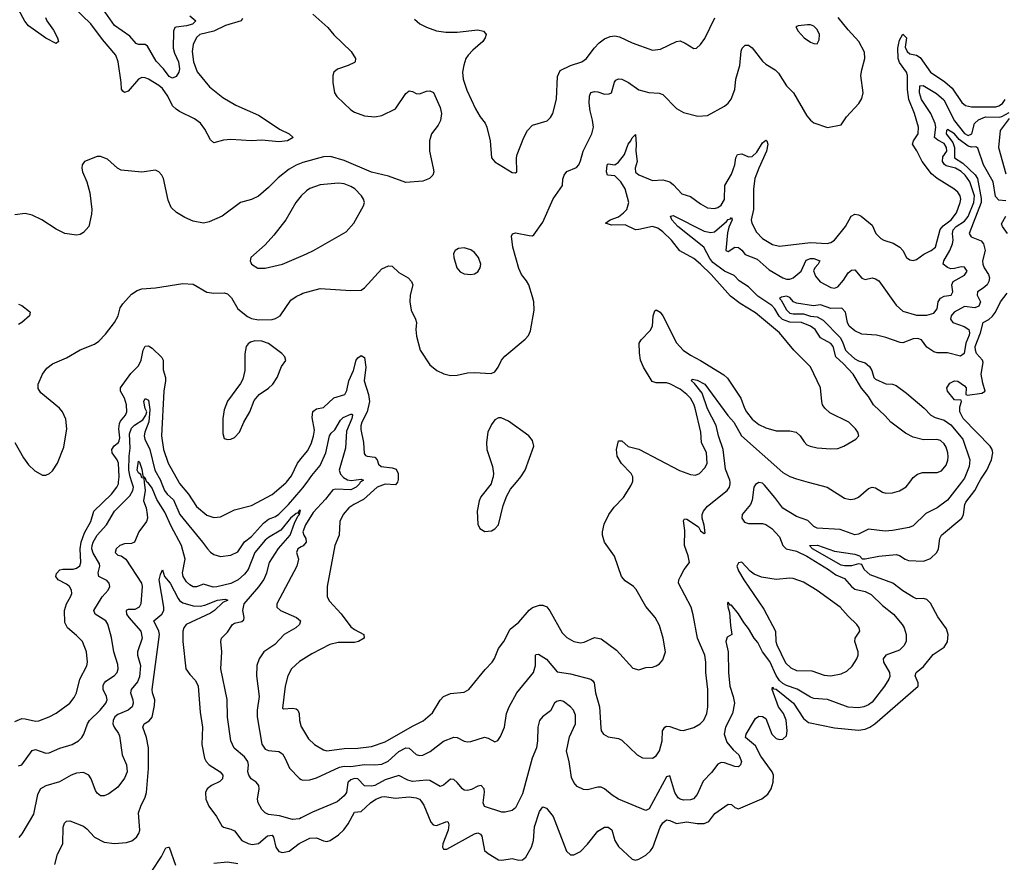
# Model space of a CAD drawing. Header units: inches. Extents: x 1173000 to 1307049, y 522583 to 678455.
# Tile 298 of 617: x 1268358 to 1274101, y 547782 to 552696. Entities that reach past the tile are written whole.
import ezdxf

# ---------------------------------------------------------------- set-up
doc = ezdxf.new("R2010")
doc.units = ezdxf.units.IN
doc.header["$MEASUREMENT"] = 0
for name, color, linetype in [('B2564', 7, 'Continuous'), ('B2565', 7, 'Continuous'), ('B2574', 7, 'Continuous'), ('B2575', 7, 'Continuous')]:
    doc.layers.add(name, color=color, linetype=linetype)

msp = doc.modelspace()

# ---------------------------------------------------------------- linework, layer by layer
at = {"layer": 'B2564', "color": 5}
for points, elevation in [([(1268330, 548603.1), (1268370, 548620.3), (1268390, 548619.6), (1268450, 548604.7), (1268470, 548606.7), (1268530, 548630.2), (1268570, 548652.3), (1268649.9, 548710.1), (1268676.4, 548743.6), (1268690, 548770.6), (1268708.4, 548850), (1268750, 548928.4), (1268753.3, 548950), (1268747.9, 549010), (1268723.5, 549070), (1268690, 549105.6), (1268636.4, 549150), (1268621.7, 549181.7), (1268619.5, 549250), (1268630.5, 549289.5), (1268654.5, 549330), (1268661, 549350), (1268659.8, 549370), (1268647.4, 549390), (1268630, 549404.1), (1268582.2, 549430), (1268568.7, 549450), (1268572.6, 549467.4), (1268592.2, 549487.8), (1268610, 549492.2), (1268670, 549492.9), (1268690, 549497.6), (1268709.4, 549510.6), (1268715, 549530), (1268709.6, 549610), (1268715.4, 549650), (1268736.6, 549703.4), (1268772.2, 549770), (1268789.3, 549830), (1268893.1, 549930), (1268923.8, 549970), (1268933.4, 549990), (1268934.7, 550000)], 780), ([(1268350, 548346), (1268370, 548350.3), (1268430, 548434.2), (1268450, 548440.2), (1268510, 548418.8), (1268530, 548421.6), (1268591.3, 548448.7), (1268663.6, 548470), (1268700.4, 548490), (1268720.9, 548510), (1268732.8, 548530), (1268753.2, 548590), (1268764.8, 548610), (1268828.1, 548670), (1268860.7, 548710), (1268867.1, 548730), (1268863.2, 548750), (1268845.5, 548790), (1268845.5, 548814.5), (1268851.6, 548830), (1268861.1, 548838.9), (1268910, 548871.6), (1268926.2, 548890), (1268932.5, 548910), (1268930, 548936), (1268906.2, 549010), (1268894.2, 549094.2), (1268871.4, 549171.4), (1268860.5, 549190), (1268797.6, 549230), (1268790.7, 549250), (1268838.7, 549330), (1268874, 549370), (1268884.5, 549390), (1268880.4, 549410), (1268865.8, 549425.8), (1268819.7, 549450), (1268814.6, 549470), (1268824.9, 549510), (1268822.3, 549522.3), (1268785.4, 549585.4), (1268779.3, 549610), (1268780.3, 549630), (1268785.8, 549650), (1268809, 549690), (1268863.4, 549750), (1268911.2, 549830), (1269000.5, 549919.5), (1269018.5, 549950), (1269020.9, 549970), (1269011.4, 550000)], 760), ([(1269083.7, 550000), (1269089.9, 549950), (1269079.4, 549890), (1269094.8, 549850), (1269102.1, 549810), (1269102.5, 549790), (1269096.8, 549770), (1269052.4, 549710), (1269027.8, 549650), (1269010, 549642.2), (1268970, 549638.7), (1268941.7, 549630), (1268919.8, 549610), (1268915.3, 549590), (1268930, 549573.5), (1268950, 549570.6), (1268976.3, 549550), (1269068.6, 549410), (1269071.5, 549390), (1269063.7, 549290), (1269055, 549270), (1269030, 549257.3), (1268990, 549256.1), (1268978.5, 549250), (1268981.7, 549230), (1268994.8, 549210), (1269063.9, 549130), (1269071.3, 549090), (1269044.1, 549010), (1269044, 548990), (1269063.2, 548930), (1269055.7, 548864.3), (1269045.5, 548834.5), (1269007.7, 548790), (1269005, 548770), (1269018.5, 548730), (1269020.2, 548710), (1269013.4, 548690), (1268991.3, 548668.7), (1268930, 548645.3), (1268912.6, 548630), (1268902.5, 548610), (1268900.8, 548590), (1268908.4, 548570), (1268934.3, 548534.3), (1268939.9, 548519.9), (1268955.6, 548410), (1268980.5, 548350), (1268985.3, 548310), (1268970, 548274), (1268930, 548220.5), (1268877.7, 548182.3), (1268850, 548170.4), (1268830, 548170.5), (1268810, 548184.9), (1268800.7, 548200.7), (1268773.8, 548270), (1268760.3, 548290), (1268730, 548306), (1268690, 548302.6), (1268657.6, 548290), (1268590, 548252.2), (1268510, 548229.1), (1268478.9, 548210), (1268462.4, 548177.6), (1268437.5, 548062.5), (1268370, 547947.7), (1268352.3, 547927.7)], 740), ([(1270000, 548041.6), (1269990, 548036.5), (1269950, 548031.2), (1269873.6, 548053.6), (1269810, 548062), (1269790.2, 548070.2), (1269770.3, 548090), (1269748.9, 548130), (1269744, 548150), (1269754.7, 548210), (1269752.8, 548230), (1269736.4, 548250), (1269708, 548270), (1269693.6, 548290), (1269689.3, 548310), (1269692.7, 548350), (1269688.4, 548370), (1269670, 548396.9), (1269608.8, 548448.8), (1269589.2, 548490), (1269570.2, 548629.8), (1269567.8, 548732.2), (1269531, 548910), (1269536.9, 549010), (1269531.8, 549070), (1269535.8, 549090), (1269570, 549124.2), (1269598.3, 549170), (1269610, 549177.7), (1269652.8, 549187.2), (1269664.4, 549195.6), (1269666.7, 549210), (1269659.3, 549250), (1269667.9, 549290), (1269751.8, 549388.2), (1269781.7, 549430), (1269799.1, 549470), (1269814, 549530), (1269866.9, 549613.1), (1269935.8, 549690), (1269960.1, 549759.9), (1269979.4, 549800.6), (1269990.1, 549810), (1269995, 549835), (1269990, 549836.9), (1269980.5, 549820.5), (1269986, 549814), (1269979.6, 549819.6), (1269970, 549817.1), (1269937.7, 549790), (1269880.6, 549719.4), (1269810, 549677.1), (1269790, 549660.4), (1269729.9, 549590), (1269689.6, 549490), (1269670, 549463.3), (1269632.1, 549430), (1269590, 549408.5), (1269508, 549388), (1269486.6, 549386.6), (1269430, 549404), (1269390, 549388), (1269370, 549389.2), (1269350, 549400.3), (1269330, 549419), (1269311.9, 549450), (1269307.3, 549470), (1269323.7, 549550), (1269302.5, 549630), (1269241.9, 549741.9), (1269204.7, 549824.7), (1269158.6, 549898.6), (1269130, 549963.5), (1269110, 549994.2), (1269099.9, 550000)], 740), ([(1269182.7, 550000), (1269203.3, 549950), (1269218.3, 549930), (1269255.7, 549895.7), (1269291.8, 549810), (1269424.8, 549650), (1269452.3, 549610), (1269470, 549590.2), (1269490, 549577.2), (1269530, 549566), (1269590, 549574.4), (1269630, 549592.8), (1269668.6, 549651.4), (1269710, 549682.1), (1269779.3, 549760.7), (1269810, 549782.7), (1269850, 549798.2), (1269870, 549812.8), (1269925.9, 549870), (1270000, 549954.7)], 760), ([(1269285.1, 550000), (1269290, 549991.3), (1269341.7, 549930), (1269390, 549856.5), (1269450, 549806), (1269490, 549793.4), (1269530, 549796.5), (1269610, 549838.5), (1269710, 549863.6), (1269830, 549928), (1269910, 549995.8), (1269913.4, 550000)], 780), ([(1270000, 549621.8), (1269980.3, 549610), (1269972.6, 549590), (1269983.5, 549550), (1269973.8, 549510), (1269858, 549290), (1269857.6, 549270), (1269879.3, 549250), (1269972, 549210), (1269995.8, 549190), (1269990.3, 549170), (1269967.8, 549150), (1269900.2, 549110), (1269846.6, 549053.4), (1269781.1, 549010), (1269755.6, 548970), (1269740.8, 548930), (1269739.7, 548870), (1269754.8, 548750), (1269742.9, 548670), (1269742.6, 548630), (1269770.9, 548470.9), (1269790, 548442.4), (1269810, 548434.2), (1269870, 548428), (1269890, 548414.3), (1269907.1, 548387.1), (1269931.3, 548331.3), (1269990, 548270.3), (1270000, 548265.5)], 760), ([(1268562.9, 547770), (1268578.2, 547830), (1268608.7, 547890), (1268611.9, 547988.1), (1268619.7, 548010), (1268630, 548022.4), (1268650, 548023.7), (1268730, 547992.6), (1268750, 547977.8), (1268794, 547930), (1268850, 547900.6), (1268910, 547892.1), (1268981.4, 547898.6), (1269011.6, 547908.4), (1269039.3, 547930), (1269052.5, 547950), (1269058, 547970), (1269051.4, 548070), (1269064.8, 548110), (1269090, 548162.4), (1269097.1, 548190), (1269109.9, 548330), (1269109.8, 548450), (1269097.1, 548510), (1269077, 548570), (1269083.5, 548590), (1269112.6, 548607.4), (1269130.7, 548629.3), (1269144, 548696), (1269145.3, 548730), (1269131.9, 548770), (1269129.9, 548790), (1269172.9, 549110), (1269169.6, 549130), (1269139.4, 549190), (1269187.5, 549230), (1269198.7, 549250), (1269198.9, 549270), (1269170.8, 549429.2), (1269178.2, 549461.8), (1269190, 549487.3), (1269203.2, 549450), (1269236.1, 549410), (1269281.7, 549321.7), (1269290, 549308.8), (1269310, 549294.8), (1269370, 549278.6), (1269410, 549276.6), (1269437.2, 549282.8), (1269511.8, 549311.8), (1269556.7, 549316.7), (1269571.3, 549311.3), (1269542.4, 549297.6), (1269493.6, 549250), (1269470, 549234.9), (1269328.3, 549170), (1269314.7, 549150), (1269309.4, 549130), (1269309.2, 549070.8), (1269327.1, 548910), (1269350, 548877), (1269383, 548843), (1269398, 548810), (1269410, 548658.8), (1269424.2, 548570), (1269419.8, 548470), (1269435.3, 548390), (1269444.8, 548370), (1269463.5, 548350), (1269526.3, 548310), (1269541.8, 548290), (1269540.7, 548270), (1269525.8, 548254.2), (1269476.5, 548230), (1269451.4, 548210), (1269441.6, 548190), (1269442.9, 548150), (1269460.2, 548110), (1269505.5, 548050), (1269536, 547996), (1269547, 547987), (1269590, 547976.3), (1269610, 547966.7), (1269654.2, 547910), (1269690, 547891.5), (1269713.8, 547886.2), (1269750, 547891.8), (1269804, 547936), (1269830, 547940.9), (1269838.4, 547930), (1269851.4, 547870), (1269870, 547845.1), (1269890, 547839.5), (1269930, 547847.8), (1269988.7, 547891.3), (1270000, 547897)], 720), ([(1270000, 548959.3), (1269990, 548953.2), (1269942.9, 548910), (1269922.7, 548870), (1269905.4, 548810), (1269890, 548682), (1269896.9, 548676.9), (1269950, 548681.7), (1269970, 548677), (1269979.3, 548670), (1269988.8, 548650), (1269989.2, 548610), (1270000, 548572.5)], 780), ([(1269127.9, 547730), (1269184.5, 547815.5), (1269210, 547867.7), (1269226, 547870), (1269230.2, 547869.8), (1269266.6, 547766.6)], 680), ([(1269490, 547776.6), (1269570, 547784.4), (1269630, 547776.2)], 680)]:
    msp.add_lwpolyline(points, dxfattribs=dict(at, elevation=elevation))
at = {"layer": 'B2565', "color": 5}
for points, elevation in [([(1269350, 552718.1), (1269385, 552690), (1269364.9, 552670), (1269330, 552659.9), (1269270, 552653.6), (1269263.6, 552650), (1269255.4, 552630), (1269252.9, 552530), (1269260.5, 552500.5), (1269284.9, 552450), (1269290.1, 552410), (1269286.1, 552390), (1269270, 552365.4), (1269250, 552355), (1269230, 552364.5), (1269196.5, 552410), (1269153.5, 552453.5), (1269102.5, 552542.5), (1269090, 552551.4), (1269050, 552551.8), (1269036.5, 552556.5), (1269000.4, 552600.4), (1268910, 552661.5), (1268830, 552779)], 760), ([(1268507.8, 552710), (1268516.5, 552690), (1268555.7, 552635.7), (1268578.8, 552590), (1268584.9, 552570), (1268570, 552557.4), (1268510, 552588.7), (1268410, 552659.9), (1268387.8, 552687.8), (1268350, 552755)], 780), ([(1269656.5, 552703.5), (1269650, 552689), (1269557.9, 552662.1), (1269490, 552629.4), (1269409.5, 552610.5), (1269388.4, 552591.6), (1269368.7, 552551.3), (1269364.6, 552510), (1269371.2, 552450), (1269392.4, 552392.4), (1269464.6, 552304.6), (1269542.1, 552242.1), (1269618.4, 552198.4), (1269750, 552140.1), (1269876.6, 552056.6), (1269930.4, 552030), (1269952.4, 552010), (1269920.4, 551990), (1269870, 551983.2), (1269770, 551994.5), (1269709.4, 551990.6), (1269590, 551997.7), (1269546.1, 551993.9), (1269490, 551977.7), (1269470, 551994.7), (1269437.7, 552057.7), (1269412.9, 552092.9), (1269378, 552118), (1269290, 552160.7), (1269270, 552174.9), (1269250, 552194), (1269222.3, 552250), (1269190, 552294.5), (1269170, 552312.2), (1269110, 552349.2), (1269090, 552357.2), (1269070, 552358.4), (1269050.3, 552350), (1268990, 552279.3), (1268970, 552271.1), (1268958.8, 552278.8), (1268951.9, 552291.9), (1268950.6, 552329.4), (1268932.2, 552450), (1268918.6, 552490), (1268840.8, 552580.8), (1268772, 552672), (1268670.4, 552770.4)], 780), ([(1270000, 551859.9), (1269970, 551848), (1269930, 551825), (1269865, 551775), (1269810, 551716.8), (1269750, 551666.2), (1269710, 551647.7), (1269645.5, 551630), (1269539.1, 551550), (1269463.2, 551516.8), (1269430, 551509.8), (1269370, 551522.2), (1269322, 551542), (1269272.4, 551572.4), (1269241.7, 551601.7), (1269223, 551643), (1269196.9, 551770), (1269187.3, 551790), (1269170, 551809.5), (1269150, 551818.4), (1269070, 551807.3), (1268950, 551819.2), (1268927.8, 551830), (1268870, 551882), (1268830, 551899.1), (1268810, 551899.1), (1268736, 551870), (1268722.8, 551850), (1268720.7, 551830), (1268724.9, 551810), (1268748.7, 551750), (1268766.7, 551686.7), (1268779, 551590), (1268777.1, 551562.9), (1268760.3, 551490), (1268730, 551454.7), (1268710, 551443.1), (1268690, 551440.4), (1268621.2, 551450), (1268570, 551474.3), (1268487, 551530), (1268430, 551556.4), (1268390, 551566), (1268330, 551558.9)], 820), ([(1270000, 551669.7), (1269969, 551630), (1269910.2, 551529.8), (1269839.9, 551440.1), (1269790, 551383.7), (1269706.8, 551310), (1269702.8, 551290), (1269710.8, 551270), (1269747.8, 551247.8), (1269790, 551247.9), (1269890, 551270.3), (1270000, 551317.4)], 840), ([(1268330, 550230.7), (1268380.7, 550140.7), (1268410, 550100.5), (1268445.1, 550065.1), (1268490, 550039.3), (1268510, 550040.4), (1268532.3, 550050), (1268550, 550065.5), (1268577.4, 550110), (1268615.8, 550204.2), (1268633.3, 550310), (1268626, 550366), (1268606.6, 550410), (1268589.6, 550430), (1268480.8, 550520.8), (1268464.7, 550544.7), (1268464.7, 550570), (1268491.3, 550630), (1268516.3, 550663.7), (1268549.5, 550690), (1268630, 550723.8), (1268710, 550770.2), (1268795, 550805), (1268818.8, 550821.2), (1268858.5, 550861.5), (1268909.9, 550930), (1268931.2, 550970), (1268944.2, 551015.8), (1268960.2, 551039.8), (1269010, 551095.2), (1269042.9, 551117.1), (1269070, 551126.8), (1269150, 551133.4), (1269310, 551157.8), (1269370, 551154.7), (1269450, 551107.4), (1269490, 551100.8), (1269550, 551103.6), (1269570, 551097.4), (1269593.9, 551073.9), (1269630.2, 551010.2), (1269685.9, 550965.9), (1269710, 550953.1), (1269750, 550946), (1269830, 550947.6), (1269850, 550953.4), (1269877.6, 550970), (1269939.8, 551060.2), (1269970, 551081.5), (1270000, 551096.4)], 820), ([(1268350, 551036.4), (1268371, 551030), (1268415.2, 550995.2), (1268418.8, 550990), (1268414, 550970), (1268370, 550929.7), (1268350, 550919.7)], 820), ([(1268934.7, 550000), (1268938.7, 550030), (1268934.3, 550110), (1268925.5, 550130), (1268896.4, 550170), (1268895.4, 550190), (1268909.6, 550210.4), (1268934, 550230), (1268938.9, 550241.1), (1268941.5, 550258.5), (1268935.4, 550310), (1268939, 550341), (1268944.9, 550355.1), (1268974.1, 550390), (1268983.4, 550410), (1268981.1, 550450), (1268969.9, 550490), (1268946, 550530), (1268945.6, 550550), (1269006.4, 550633.6), (1269050, 550676.9), (1269066.3, 550710), (1269078.5, 550770), (1269090, 550792), (1269110, 550793.8), (1269130, 550781.3), (1269186, 550726), (1269195.3, 550710), (1269194, 550654), (1269208.1, 550610), (1269207.8, 550590), (1269198.6, 550530), (1269185, 550270), (1269195.7, 550190), (1269223.6, 550110), (1269285.1, 550000)], 780), ([(1269011.4, 550000), (1269001.9, 550030), (1268995.3, 550070), (1268995.5, 550150), (1269002.3, 550197.7), (1268998.8, 550281.2), (1269010, 550314.8), (1269027.9, 550332.1), (1269076.4, 550363.6), (1269094, 550390), (1269098.9, 550410), (1269090, 550429.3), (1269082.2, 550470), (1269090, 550487.7), (1269110, 550478), (1269116.6, 550423.4), (1269111.1, 550351.1), (1269087.5, 550290), (1269084.6, 550270), (1269088.5, 550250), (1269117.1, 550190), (1269146.9, 550070), (1269178.6, 550010), (1269182.7, 550000)], 760), ([(1269913.4, 550000), (1269943.3, 550036.7), (1269977.5, 550110), (1270000, 550137.4)], 780), ([(1269099.9, 550000), (1269090, 550023.8), (1269081.4, 550018.6), (1269083.7, 550000)], 740)]:
    msp.add_lwpolyline(points, dxfattribs=dict(at, elevation=elevation))
for points, elevation in [([(1269730, 550823), (1269703.6, 550816.4), (1269690, 550806.6), (1269679.5, 550790), (1269671.7, 550748.3), (1269670.2, 550650), (1269659.3, 550600.7), (1269646.1, 550573.9), (1269569.3, 550470.7), (1269550, 550422), (1269542.8, 550370), (1269542.4, 550282.4), (1269550, 550254.8), (1269570, 550247.2), (1269590, 550250.3), (1269610, 550259.7), (1269640.8, 550290), (1269665.1, 550350), (1269699.3, 550410), (1269725.4, 550474.6), (1269755.1, 550510), (1269810, 550546.5), (1269834.5, 550570), (1269859.3, 550610), (1269885.5, 550674.5), (1269910.9, 550709.1), (1269903.6, 550730), (1269887, 550750), (1269810, 550808), (1269770, 550821.1)], 820), ([(1269078.3, 550021.7), (1269070, 550024.2), (1269063.8, 550043.8), (1269050, 550053.1), (1269043.9, 550070), (1269050, 550121.3), (1269056.4, 550116.4), (1269070, 550075.5), (1269075.9, 550035.9), (1269083, 550030)], 740)]:
    msp.add_lwpolyline(points, close=True, dxfattribs=dict(at, elevation=elevation))
at = {"layer": 'B2574', "color": 5}
for points, elevation in [([(1270000, 547897), (1270050, 547922.7), (1270090, 547924.2), (1270130, 547907.7), (1270150, 547904.6), (1270169.4, 547910), (1270218.1, 547941.9), (1270248.8, 547971.2), (1270273.6, 548006.4), (1270310, 548075.6), (1270350, 548079.4), (1270404.7, 548130), (1270434.6, 548150), (1270470, 548164.8), (1270486.4, 548166.4), (1270550, 548155.9), (1270630, 548163.3), (1270670, 548158.5), (1270690, 548150.1), (1270699.5, 548139.5), (1270715, 548115), (1270756.2, 548016.2), (1270770, 548000.7), (1270790, 547997.1), (1270850, 548020.3), (1270856.4, 548016.4), (1270860.6, 548000.6), (1270856.6, 547970), (1270825.2, 547890), (1270824.4, 547870), (1270830, 547859.3), (1270850, 547858.3), (1271010, 547949.4), (1271030, 547954.4), (1271046.4, 547946.4), (1271054.4, 547934.4), (1271070, 547850.7), (1271090, 547832.9), (1271150, 547797.6), (1271170, 547795.4), (1271230, 547805.2), (1271270, 547794.9), (1271290, 547796.9), (1271310, 547812.9), (1271342.9, 547870), (1271354, 547910), (1271360.5, 547990), (1271390, 548079.1), (1271410, 548106.8), (1271430, 548097.3), (1271470, 548050.4), (1271547.4, 547847.4), (1271570, 547826.4), (1271590, 547825.3), (1271630, 547846.3), (1271670, 547887.8), (1271730, 547963.1), (1271770, 547986.5), (1271790, 547986.5), (1271812, 547972), (1271829.6, 547909.6), (1271850, 547874.3), (1271930, 547801.6), (1271950, 547795.8), (1271970, 547801.1), (1272010, 547824.7), (1272037.8, 547850), (1272050.4, 547869.6), (1272093.2, 547986.8), (1272110, 548012.8), (1272130, 548029.4), (1272150, 548027.1), (1272190, 548009.5), (1272250, 548018.2), (1272310, 548008.1), (1272351.1, 548008.9), (1272378.7, 548021.3), (1272412.8, 548067.2), (1272490, 548122.3), (1272510, 548119), (1272530, 548102.2), (1272550, 548095), (1272687.2, 548152.8), (1272721.1, 548178.9), (1272741.4, 548210), (1272753.5, 548250), (1272754.1, 548290), (1272746.6, 548310), (1272681.7, 548401.7), (1272650, 548461.4), (1272591.8, 548510), (1272595.9, 548530), (1272637.4, 548602.6), (1272650, 548620.4), (1272670, 548634.3), (1272690, 548633.6), (1272710, 548620.3), (1272745.2, 548530), (1272770, 548503.6), (1272790, 548498), (1272810, 548501.3), (1272830, 548519.3), (1272835.3, 548550), (1272829.2, 548610.8), (1272812.6, 548650), (1272784.2, 548690), (1272746.4, 548790), (1272750, 548803.7), (1272754.8, 548794.8), (1272770, 548792.1), (1272870.8, 548710.8), (1272930, 548621.7), (1272958.3, 548598.3), (1273110, 548565.8), (1273250, 548552.2), (1273290, 548558.9), (1273316.5, 548570), (1273345.4, 548590), (1273599.2, 548810), (1273599.2, 548830), (1273582, 548870), (1273586.9, 548890), (1273630, 548923.8), (1273685.5, 548994.5), (1273750, 549037.9), (1273770, 549068.1), (1273774, 549110), (1273763.5, 549143.5), (1273714, 549214), (1273670, 549292.8), (1273650, 549314.8), (1273630, 549320.3), (1273590, 549319.3), (1273570, 549327.9), (1273510, 549364.7), (1273450.8, 549410.8), (1273319.6, 549459.6), (1273283.8, 549490), (1273270, 549518.9), (1273250, 549522.3), (1273210, 549512), (1273170, 549510.7), (1273150, 549515.9), (1272983.2, 549610), (1272965, 549630), (1273012.2, 549632.2), (1273110, 549597.8), (1273230, 549579.9), (1273255.9, 549570), (1273272.7, 549552.7), (1273290, 549552.2), (1273370, 549567.8), (1273470, 549576.8), (1273490, 549571.7), (1273523.9, 549550), (1273543.3, 549543.3), (1273630, 549539.2), (1273670, 549553.7), (1273707.3, 549590), (1273716.9, 549610), (1273725.2, 549670), (1273734.6, 549690), (1273854.1, 549790), (1273863.9, 549810), (1273870.7, 549869.3), (1273876.8, 549883.2), (1273930.2, 549949.8), (1273955.5, 550000)], 720), ([(1270000, 548265.5), (1270010, 548260.8), (1270050, 548262.6), (1270090, 548275.2), (1270223.6, 548336.4), (1270250, 548342.6), (1270290, 548340.3), (1270370, 548353.5), (1270430, 548350.6), (1270470, 548354.6), (1270507.5, 548372.5), (1270570, 548427.7), (1270610, 548450.9), (1270630, 548447.8), (1270670.2, 548410.2), (1270690, 548404.5), (1270710, 548406.8), (1270751.6, 548428.4), (1270830, 548489.2), (1270890, 548512.8), (1270910.2, 548510.2), (1270950, 548488.8), (1270970, 548484.6), (1270990, 548486.5), (1271070, 548511.7), (1271090, 548506.7), (1271130, 548484.9), (1271147.5, 548492.5), (1271163.3, 548516.7), (1271185.1, 548570), (1271198.4, 548650), (1271213.6, 548690), (1271257.6, 548770), (1271354.6, 548890), (1271365.8, 548930), (1271367.4, 548990), (1271370, 548994.4), (1271384.4, 548995.6), (1271430, 548966.5), (1271492.6, 548892.6), (1271570, 548880.8), (1271690, 548850.2), (1271701.1, 548841.1), (1271709.1, 548829.1), (1271716.8, 548770), (1271740.9, 548690), (1271747.3, 548567.3), (1271750.3, 548550), (1271762.4, 548530), (1271790, 548513.4), (1271850, 548504.6), (1271870, 548494.9), (1271959.3, 548410), (1271990, 548392.2), (1272050, 548388.8), (1272070, 548403.1), (1272090, 548432.7), (1272104.8, 548490), (1272108.1, 548550), (1272120.5, 548570), (1272130, 548575.8), (1272150, 548574.7), (1272210, 548553.6), (1272230, 548551.6), (1272290.9, 548569.1), (1272327, 548590), (1272348.6, 548611.4), (1272365.4, 548650), (1272372.9, 548690), (1272372.7, 548790), (1272359.4, 548890), (1272360.6, 548950), (1272355.2, 548990), (1272311.1, 549090), (1272286.5, 549226.5), (1272273.8, 549270), (1272200.7, 549410), (1272202, 549430), (1272211.8, 549450), (1272234, 549490), (1272264.7, 549530), (1272257.1, 549570), (1272236.5, 549630), (1272237, 549717), (1272230, 549774), (1272235.3, 549784.7), (1272250, 549783.8), (1272318.3, 549738.3), (1272330, 549715.5), (1272350, 549700.7), (1272355.6, 549704.4), (1272350, 549748.7), (1272338.8, 549790), (1272339.3, 549810), (1272346.2, 549830), (1272370, 549858.5), (1272484.4, 549950), (1272498.7, 549970), (1272502.6, 549990), (1272501.3, 550000)], 760), ([(1270345.4, 550000), (1270342, 549998), (1270339.7, 549990), (1270320.4, 549970), (1270290, 549955), (1270201, 549959), (1270184.6, 549955.4), (1270140.7, 549899.3), (1270070, 549822.3), (1270024.2, 549750), (1270009.7, 549710), (1270014.7, 549690), (1270027, 549670), (1270029.4, 549650), (1270011.4, 549628.6), (1270000, 549621.8)], 760), ([(1270000, 549954.7), (1270010, 549966.2), (1270034, 550000)], 760), ([(1273852.1, 550000), (1273770, 549893.4), (1273710.7, 549849.3), (1273643.9, 549816.1), (1273570, 549744.4), (1273545.7, 549734.3), (1273450, 549717.5), (1273406.6, 549713.4), (1273310, 549724.5), (1273250, 549695.5), (1273230, 549692.2), (1273144.1, 549724.1), (1273010, 549731.4), (1272990, 549740.3), (1272954.9, 549774.9), (1272890, 549799), (1272810, 549846.7), (1272763.3, 549910), (1272701.7, 549981.7), (1272690, 549992.5), (1272670, 549996.9), (1272650, 549985.9), (1272639.4, 549970), (1272630, 549894.8), (1272621, 549870), (1272572.4, 549810), (1272569.8, 549789.8), (1272585.8, 549765.8), (1272610, 549758.9), (1272690, 549758.1), (1272710, 549752.1), (1272745.7, 549730), (1272790, 549680.8), (1272809.4, 549629.4), (1272828.5, 549610), (1272890, 549596.3), (1272950, 549566.8), (1273075.3, 549490), (1273118.4, 549458.4), (1273170, 549437.7), (1273209.9, 549389.9), (1273230, 549375.6), (1273290, 549362.3), (1273324.5, 549344.5), (1273390, 549279.4), (1273455.6, 549230), (1273505.7, 549170), (1273517.2, 549150), (1273528.7, 549110), (1273528.7, 549070), (1273515.6, 549044.4), (1273490, 549019.1), (1273410, 548990.2), (1273395, 548970), (1273397, 548950), (1273432.2, 548890), (1273434.3, 548865.7), (1273428.7, 548850), (1273402, 548810), (1273330, 548716.5), (1273310, 548701.3), (1273282.7, 548690), (1273250, 548683.8), (1273190, 548688.1), (1273070, 548731.2), (1272990, 548737.8), (1272970, 548745), (1272893, 548793), (1272830, 548814.1), (1272810, 548825.2), (1272790, 548843.6), (1272770, 548872.3), (1272732.9, 548952.9), (1272690, 549009), (1272663.4, 549063.4), (1272642.5, 549090), (1272610, 549145.6), (1272581, 549181), (1272550, 549231.2), (1272510, 549281.1), (1272502.3, 549282.3), (1272490, 549299.1), (1272486.5, 549293.5), (1272488, 549272), (1272498.9, 549238.9), (1272503.5, 549163.5), (1272512.8, 549110), (1272484, 549096), (1272477.4, 549070), (1272490.8, 549010), (1272492.1, 548890), (1272500.4, 548810), (1272520.3, 548750), (1272527.1, 548710), (1272516.7, 548650), (1272475.4, 548570), (1272467.8, 548530), (1272483.2, 548483.2), (1272519.3, 548439.3), (1272553.1, 548410), (1272567.8, 548370), (1272562, 548350), (1272550, 548339.3), (1272530, 548341.7), (1272470, 548363.2), (1272450, 548364), (1272430, 548354.9), (1272394.1, 548305.9), (1272345, 548255), (1272310, 548177.6), (1272288.2, 548151.8), (1272270, 548146), (1272230, 548145.4), (1272210, 548150.2), (1272199.4, 548159.4), (1272179.8, 548190), (1272150, 548286.7), (1272130, 548280.9), (1272030, 548094.9), (1272010, 548084.6), (1271850, 548151.4), (1271813.7, 548173.7), (1271770, 548210.3), (1271750, 548220.3), (1271730, 548220.3), (1271670, 548204.4), (1271646.7, 548206.7), (1271610, 548224.9), (1271590, 548247.3), (1271577.6, 548277.6), (1271563.2, 548370), (1271548.3, 548430), (1271564.9, 548515.1), (1271599.7, 548590), (1271600.3, 548639.7), (1271589.2, 548670), (1271571.4, 548690), (1271530, 548720.2), (1271510, 548725.2), (1271490, 548720.3), (1271477.4, 548710), (1271454.2, 548665.8), (1271408, 548630), (1271389.7, 548610), (1271380.3, 548570), (1271378.5, 548490), (1271372.1, 548450), (1271346.6, 548390), (1271290, 548182.4), (1271250, 548100.5), (1271230, 548084.4), (1271190, 548074), (1271170, 548075.3), (1271068.3, 548108.3), (1271062, 548130), (1271070, 548191.3), (1271066.3, 548210), (1271050, 548230.3), (1271030, 548226.7), (1270992.9, 548207.1), (1270970, 548201), (1270950, 548203.8), (1270941.5, 548210), (1270910, 548247.9), (1270890, 548264.7), (1270870, 548266.7), (1270830, 548232.6), (1270810, 548223.6), (1270750, 548259.8), (1270730, 548262), (1270650, 548254), (1270621.5, 548261.5), (1270570, 548288), (1270490, 548263.9), (1270430, 548231.3), (1270410, 548225.8), (1270370, 548228.1), (1270329.6, 548269.6), (1270310, 548271.8), (1270290, 548264), (1270273.9, 548250), (1270272.8, 548247.2), (1270264.3, 548190), (1270250, 548170.2), (1270210, 548134.4), (1270065.4, 548074.6), (1270000, 548041.6)], 740), ([(1270000, 548572.5), (1270000.7, 548570), (1270043.4, 548503.4), (1270077.6, 548470), (1270130, 548438), (1270150, 548432.9), (1270250, 548446.6), (1270330, 548448.2), (1270410, 548458.4), (1270490, 548484.8), (1270650, 548577.2), (1270712.3, 548607.7), (1270765.3, 548654.7), (1270810, 548728.8), (1270830, 548749.1), (1270870, 548766), (1270950, 548775.3), (1270978.4, 548790), (1271072.3, 548907.7), (1271114, 548950), (1271128.1, 548971.9), (1271151.1, 549030), (1271181.7, 549070), (1271218.2, 549141.8), (1271270, 549182.8), (1271330, 549252.8), (1271350, 549267.8), (1271390, 549281.7), (1271410, 549281.1), (1271432.1, 549272.1), (1271450, 549248), (1271521.3, 549121.3), (1271550, 549093.7), (1271590, 549070.3), (1271630, 549063.1), (1271650, 549067), (1271710, 549093.1), (1271750, 549086.5), (1271840, 549020), (1271934.6, 548914.6), (1271970, 548904.9), (1272010, 548918), (1272050, 548920.5), (1272070, 548927.3), (1272090, 548940.7), (1272110, 548962.8), (1272124.2, 549010), (1272111, 549090), (1272090, 549162.7), (1272064, 549210), (1272010, 549275.1), (1271953.3, 549373.3), (1271937.4, 549390), (1271890, 549423.5), (1271867.6, 549450), (1271827, 549567), (1271769.7, 549650), (1271758, 549690), (1271757.4, 549710), (1271766.3, 549753.7), (1271794.3, 549810), (1271826.1, 549853.9), (1271879.5, 549910), (1271922.7, 549977.3), (1271931.6, 550000)], 780), ([(1270561.7, 550000), (1270561.4, 549998.6), (1270550, 549983.2), (1270490, 549988.1), (1270442.7, 549970), (1270362.6, 549897.4), (1270307, 549870), (1270278.3, 549850), (1270245.3, 549810), (1270224.9, 549770), (1270221.1, 549690), (1270196, 549630), (1270151.5, 549390), (1270151.7, 549330), (1270164.5, 549304.5), (1270232.2, 549232.2), (1270290, 549155.5), (1270310, 549139.7), (1270365.5, 549110), (1270368, 549090), (1270334.4, 549070), (1270310, 549063.4), (1270215.8, 549064.2), (1270167.8, 549052.2), (1270062.3, 548997.7), (1270000, 548959.3)], 780), ([(1271110.6, 550000), (1271107.7, 549990), (1271046.9, 549913.1), (1271037.1, 549890), (1271026.4, 549830), (1271030, 549754), (1271041, 549730), (1271070.7, 549710.7), (1271110, 549716.3), (1271130, 549727.7), (1271150, 549751.3), (1271177.4, 549862.6), (1271200.1, 549919.9), (1271221, 549959), (1271255.4, 550000)], 820), ([(1272956.6, 550000), (1273067.7, 549970), (1273170, 549905.2), (1273201.5, 549898.5), (1273230, 549901.5), (1273250, 549911.8), (1273310, 549963.1), (1273330, 549970.3), (1273350, 549966), (1273390, 549940.9), (1273410, 549935.3), (1273450, 549936.5), (1273490, 549949.2), (1273528.4, 549971.6), (1273550.2, 550000)], 760)]:
    msp.add_lwpolyline(points, dxfattribs=dict(at, elevation=elevation))
at = {"layer": 'B2574', "color": 5, "elevation": 760}
msp.add_lwpolyline([(1272570, 549532.3), (1272550, 549528), (1272541, 549510), (1272550, 549482), (1272581, 549430), (1272698.8, 549258.8), (1272766, 549130), (1272769.5, 549070), (1272774.7, 549050), (1272824.9, 548944.9), (1272856.3, 548916.3), (1272890, 548900.1), (1272979.4, 548899.4), (1273050, 548874), (1273090, 548869.3), (1273150, 548880.6), (1273182.4, 548897.6), (1273213.7, 548926.3), (1273240.4, 548970), (1273248.5, 548990), (1273249.8, 549010), (1273229.8, 549070), (1273230.9, 549089.1), (1273258, 549130), (1273254, 549150), (1273241.3, 549170), (1273190, 549218), (1273144.2, 549270), (1273010, 549367.9), (1272930, 549416.4), (1272870, 549438), (1272850, 549439.8), (1272770, 549431.1), (1272685.9, 549445.9), (1272643.1, 549463.1), (1272619.7, 549479.7)], close=True, dxfattribs=at)
at = {"layer": 'B2575', "color": 5}
for points, elevation in [([(1270068.2, 552728.2), (1270156, 552650), (1270190, 552608.2), (1270290.4, 552510), (1270317.1, 552470), (1270314, 552450), (1270310, 552447.3), (1270274.8, 552430), (1270211.5, 552408.5), (1270190.3, 552389.7), (1270183.7, 552370), (1270184, 552330), (1270194.3, 552270), (1270207.8, 552247.8), (1270288.9, 552170), (1270310, 552156.1), (1270370, 552136.5), (1270430.3, 552130.3), (1270470, 552138.5), (1270550, 552177.4), (1270610, 552264.9), (1270630, 552281.3), (1270650, 552277.6), (1270670, 552265.3), (1270690, 552263.1), (1270730, 552279.6), (1270750, 552281.7), (1270772, 552272), (1270810, 552184.9), (1270818.1, 552150), (1270811.8, 552108.2), (1270798.5, 552081.5), (1270759.1, 552030), (1270749.1, 551990), (1270748.1, 551930), (1270770.4, 551829.6), (1270772.7, 551810), (1270768, 551790), (1270747.7, 551770), (1270710, 551755.1), (1270610, 551747.8), (1270510, 551783.9), (1270410, 551806.7), (1270250, 551875.1), (1270170, 551897.5), (1270130, 551896.8), (1270010, 551863.9), (1270000, 551859.9)], 820), ([(1270000, 551096.4), (1270010, 551101.3), (1270110, 551128.1), (1270290, 551116.5), (1270350, 551119.5), (1270370, 551131.8), (1270470, 551243.5), (1270510, 551260.6), (1270530, 551258.2), (1270570, 551221.2), (1270623.6, 551190), (1270643.2, 551170), (1270650.2, 551150), (1270635.2, 551090), (1270633.8, 551050), (1270642, 551002), (1270667.2, 550950), (1270672, 550930), (1270668.5, 550890), (1270672.7, 550850), (1270694, 550770), (1270750, 550684), (1270790.3, 550650.3), (1270831.9, 550631.9), (1270870, 550621.6), (1270910, 550623.8), (1270970, 550637), (1271010, 550639.5), (1271107.3, 550632.7), (1271130, 550642), (1271149.7, 550670.3), (1271168, 550710), (1271186.8, 550733.2), (1271307.1, 550832.9), (1271325.8, 550854.2), (1271337.3, 550882.7), (1271358.1, 551001.9), (1271357, 551050), (1271350, 551079.5), (1271327.1, 551150), (1271314.1, 551174.1), (1271285.1, 551210), (1271270, 551246), (1271234.3, 551370), (1271226.2, 551433.8), (1271232.7, 551447.3), (1271250, 551453), (1271330, 551437.3), (1271350, 551436), (1271357.5, 551442.5), (1271410, 551514.8), (1271470, 551650.8), (1271524, 551730), (1271526, 551766), (1271533, 551790), (1271548.9, 551811.1), (1271605.1, 551834.9), (1271619.4, 551850), (1271630, 551872.4), (1271645.4, 551930), (1271695.4, 552030), (1271705, 552070), (1271699.8, 552110), (1271684.7, 552164.7), (1271679.6, 552210), (1271680.8, 552250), (1271690, 552272), (1271710, 552277.6), (1271730, 552275.6), (1271770, 552261.8), (1271796.9, 552263.1), (1271810, 552270.4), (1271828.3, 552331.7), (1271836.1, 552343.9), (1271850, 552351.3), (1271870, 552349.3), (1271910, 552330.9), (1271970, 552287.9), (1272028.6, 552271.4), (1272088.1, 552268.1), (1272110, 552259.6), (1272190, 552177.6), (1272230, 552154.4), (1272313.3, 552133.3), (1272370, 552136.9), (1272470, 552191.8), (1272490.6, 552209.4), (1272507.4, 552232.6), (1272529.8, 552290), (1272535.4, 552350), (1272558.1, 552430), (1272566.3, 552513.7), (1272573, 552530), (1272590, 552547), (1272610, 552547), (1272630, 552532.2), (1272690, 552455), (1272710, 552437.2), (1272764.1, 552404.1), (1272783.8, 552383.8), (1272830, 552310.4), (1272871, 552269), (1272950, 552135.5), (1272970, 552110.5), (1272990, 552094.9), (1273070, 552068), (1273150, 552082.4), (1273180.5, 552130), (1273252, 552208), (1273270, 552236.3), (1273278.7, 552270), (1273265.4, 552370), (1273270, 552404.7), (1273288.5, 552470), (1273286.5, 552506.5), (1273253.3, 552570), (1273190, 552636.3), (1273131.5, 552710)], 820), ([(1270660, 552700), (1270691.8, 552671.8), (1270730, 552652.8), (1270790, 552632.2), (1270844.4, 552624.4), (1270910, 552624.4), (1271030, 552638), (1271064, 552630), (1271075.3, 552615.3), (1271078, 552610), (1271073, 552590), (1271059.3, 552570), (1271000.7, 552519.3), (1270972.9, 552490), (1270960.7, 552470), (1270948.1, 552431.9), (1270941.1, 552390), (1270944.1, 552350), (1270966.2, 552286.2), (1271017, 552177), (1271043.2, 552130), (1271072.8, 552092.8), (1271082.9, 552070), (1271102.4, 551990), (1271110.6, 551890), (1271130, 551868), (1271230, 551804.9), (1271250, 551804), (1271257.2, 551810), (1271255.6, 551890), (1271260.5, 551910), (1271298.8, 552010), (1271320.3, 552050), (1271350, 552080.3), (1271433.8, 552106.2), (1271454.3, 552125.7), (1271468.2, 552150), (1271490, 552232), (1271494.2, 552365.8), (1271510, 552399.5), (1271570, 552429.2), (1271636.9, 552450), (1271663.5, 552470), (1271709, 552531), (1271738.7, 552561.3), (1271770, 552584.6), (1271802.4, 552597.6), (1271830, 552601.7), (1271856.9, 552596.9), (1271930, 552561.3), (1272050, 552517.8), (1272096.2, 552523.8), (1272190, 552569.4), (1272210, 552572.1), (1272240, 552560), (1272290, 552528.2), (1272306, 552530), (1272330, 552550.8), (1272353.6, 552586.4), (1272412.9, 552707.1)], 840), ([(1271931.6, 550000), (1271934, 550006), (1271933.6, 550030), (1271924.5, 550050), (1271868.2, 550108.2), (1271843.9, 550150), (1271839.1, 550190), (1271850, 550241), (1271870, 550240.7), (1271907.9, 550207.9), (1271970, 550191.3), (1272207.6, 550067.6), (1272270, 550043.2), (1272299.6, 550040.4), (1272323.6, 550050), (1272355.9, 550084.1), (1272367.1, 550110), (1272363.5, 550170), (1272334.4, 550230), (1272331.9, 550290), (1272297.3, 550430), (1272290, 550454), (1272270, 550488.6), (1272250, 550510.6), (1272210, 550541), (1272150, 550572.9), (1272130, 550577.6), (1272070, 550577.6), (1272047.1, 550587.1), (1271996.2, 550670), (1271979.4, 550710), (1271972.9, 550752.9), (1271972.3, 550810), (1271983.5, 550830), (1272035.3, 550884.7), (1272049.8, 550910), (1272054, 550970), (1272062.4, 550997.6), (1272070, 551004.6), (1272094.7, 550990), (1272110, 550968.9), (1272190, 550812.4), (1272227.2, 550770), (1272270, 550740.2), (1272329, 550709), (1272464.5, 550624.5), (1272486.3, 550606.3), (1272563.6, 550490), (1272585.2, 550430), (1272597.8, 550410), (1272630, 550367.3), (1272670, 550335.6), (1272710, 550316.5), (1272770, 550298), (1272850, 550299.5), (1272886.8, 550290), (1272910, 550270.4), (1272933.6, 550233.6), (1272950, 550217.6), (1272968.3, 550208.3), (1273010, 550199.1), (1273090, 550194), (1273130, 550196), (1273166, 550210), (1273236, 550250), (1273252.3, 550270), (1273247.3, 550290), (1273233.3, 550310), (1273194.7, 550350), (1273084.5, 550404.5), (1273054.3, 550430), (1273041.7, 550450), (1273037.2, 550470), (1273028.7, 550550), (1272971.2, 550671.2), (1272874.2, 550770), (1272789.8, 550870), (1272650, 550986.8), (1272561.4, 551041.4), (1272504.6, 551084.6), (1272392.3, 551210), (1272330, 551269.8), (1272290, 551303.1), (1272207.9, 551347.9), (1272159.5, 551410), (1272110, 551459.9), (1272080.8, 551480.8), (1272050, 551491.1), (1271970, 551471.9), (1271950, 551471.6), (1271890, 551500.6), (1271810, 551497.6), (1271775.8, 551510), (1271801.6, 551530), (1271850, 551546.5), (1271880.2, 551570), (1271899.4, 551590), (1271910.8, 551630), (1271889.4, 551710), (1271864.9, 551750), (1271830, 551784.9), (1271787.6, 551790), (1271780.5, 551810), (1271785.4, 551850), (1271790, 551855.1), (1271830, 551850.1), (1271850, 551866.2), (1271885.4, 551910), (1271906.7, 551970), (1271923.4, 551990), (1271930, 552007.2), (1271950, 552026), (1271954.6, 551970), (1271951, 551930), (1271959.3, 551870), (1271948.2, 551830), (1271950, 551806.5), (1271970, 551790.9), (1272050, 551758.4), (1272110, 551761.8), (1272150, 551750.2), (1272172.4, 551732.4), (1272220.2, 551680.2), (1272270, 551665.2), (1272330, 551621.5), (1272370, 551599.6), (1272410, 551594.9), (1272430, 551600.7), (1272450, 551615.5), (1272470, 551647.9), (1272471.9, 551730), (1272510, 551795.8), (1272529.2, 551850), (1272535, 551890), (1272545.6, 551910), (1272570, 551914.7), (1272610, 551895.9), (1272630, 551899.1), (1272656.9, 551923.1), (1272690, 551978.3), (1272710, 551994.6), (1272715.5, 551990), (1272721.4, 551970), (1272714.5, 551930), (1272668.8, 551831.2), (1272646.3, 551770), (1272638.3, 551710), (1272638.5, 551590), (1272624.2, 551530), (1272629.1, 551510), (1272656.7, 551456.7), (1272690, 551419.7), (1272750, 551385.6), (1272790, 551376.2), (1272970, 551396), (1273068.4, 551391.6), (1273090, 551396.5), (1273110, 551410.3), (1273174.8, 551490), (1273207.1, 551550), (1273230, 551561.5), (1273250, 551558.3), (1273265.5, 551550), (1273330, 551498), (1273352, 551450), (1273380.3, 551420.3), (1273399.1, 551410), (1273453, 551393), (1273491.8, 551370), (1273509.4, 551349.4), (1273530, 551308.8), (1273550, 551295.8), (1273570, 551292.2), (1273590, 551297.6), (1273631.3, 551328.7), (1273674.6, 551350), (1273700.2, 551370), (1273727.7, 551472.3), (1273744.9, 551495.1), (1273790.8, 551530), (1273823.2, 551570), (1273844.8, 551630), (1273847.1, 551650), (1273843.8, 551670), (1273830, 551690.9), (1273806.6, 551710), (1273709.4, 551769.4), (1273676.7, 551796.7), (1273621.4, 551870), (1273592, 551932), (1273565.7, 551970), (1273571.1, 551990), (1273598.2, 552030), (1273601.5, 552070), (1273577.4, 552150), (1273545.1, 552230), (1273537.2, 552290), (1273536.7, 552370), (1273530.4, 552390), (1273490, 552447.1), (1273483, 552470), (1273480.6, 552530), (1273484.1, 552550), (1273490, 552576.4), (1273510, 552612), (1273531.1, 552590), (1273523.1, 552536.9), (1273533.8, 552510), (1273550, 552496.8), (1273590, 552488.9), (1273610, 552476.3), (1273671.1, 552390), (1273753.8, 552333.8), (1273796.4, 552296.4), (1273853.2, 552213.2), (1273875.8, 552195.8), (1273910, 552187.8), (1274051.4, 552188.6), (1274070, 552193.6), (1274090, 552207.8), (1274106.5, 552230)], 780), ([(1273550.2, 550000), (1273570, 550025.7), (1273594.6, 550045.4), (1273624.9, 550055.1), (1273710, 550055.8), (1273735.4, 550064.6), (1273761.8, 550098.2), (1273772.2, 550127.8), (1273773.7, 550146.3), (1273772.9, 550170), (1273762.6, 550202.6), (1273750, 550223.1), (1273730, 550242), (1273708.5, 550248.5), (1273630, 550245.4), (1273570, 550261.6), (1273524.9, 550284.9), (1273439.2, 550350), (1273406.8, 550386.8), (1273339.3, 550450), (1273310, 550498.9), (1273268.2, 550548.2), (1273219.8, 550630), (1273164.2, 550690), (1273119.5, 550730), (1273103.9, 550790), (1273090, 550808.9), (1273030, 550841.8), (1272998, 550890), (1272970.7, 550910), (1272917.7, 550930), (1272850, 550931.7), (1272808, 550948), (1272788.3, 550968.3), (1272763.7, 551010), (1272744.8, 551030), (1272663.7, 551083.7), (1272610, 551137.8), (1272554, 551174), (1272524.6, 551204.6), (1272470, 551230.2), (1272401.2, 551281.2), (1272383.4, 551303.4), (1272349.1, 551370), (1272196.8, 551490), (1272161.7, 551530), (1272155.1, 551550), (1272170, 551553.5), (1272350, 551463.9), (1272390, 551454.7), (1272410, 551459.6), (1272481.2, 551518.8), (1272490, 551532), (1272504.5, 551535.5), (1272510, 551542), (1272513.8, 551530), (1272494.5, 551485.5), (1272486.6, 551453.4), (1272476.4, 551350), (1272490, 551345), (1272530, 551369.5), (1272550, 551368.1), (1272570, 551351.9), (1272590, 551326.3), (1272658.9, 551298.9), (1272730, 551238.2), (1272810, 551190.1), (1272830, 551182.9), (1272850, 551182.4), (1272870, 551190.6), (1272916.7, 551230), (1272946.2, 551293.8), (1272970, 551303.4), (1272990, 551304.4), (1273024.5, 551290), (1273015, 551270), (1272996.4, 551250), (1272989.1, 551230.9), (1272999.7, 551199.7), (1273027.9, 551167.9), (1273090, 551135), (1273110, 551130.2), (1273130, 551138.3), (1273163, 551177), (1273190, 551220.4), (1273210, 551236.4), (1273230, 551238), (1273270, 551188), (1273290, 551180.5), (1273330, 551190.4), (1273350, 551186), (1273370, 551172.7), (1273470.9, 551030.9), (1273510, 550996.5), (1273590, 550972.8), (1273650, 550972.4), (1273690, 550984), (1273709.8, 551010), (1273714.8, 551050), (1273728.5, 551071.5), (1273750, 551083.1), (1273791.2, 551090), (1273800.3, 551110), (1273794.7, 551150), (1273804, 551170), (1273870, 551206.2), (1273885, 551230), (1273870, 551252.9), (1273850, 551255.8), (1273810, 551244.6), (1273790, 551244.1), (1273770, 551250.5), (1273743.8, 551270), (1273748.8, 551290), (1273784.2, 551350), (1273799.3, 551390), (1273803.4, 551410), (1273798.5, 551450), (1273803.9, 551470), (1273821.3, 551490), (1273870, 551520.4), (1273890, 551548.8), (1273924.1, 551630), (1273927.8, 551670), (1273900.3, 551750), (1273873.9, 551790), (1273850, 551810.9), (1273816.2, 551830), (1273763.2, 551843.2), (1273751.7, 551851.7), (1273740.2, 551870), (1273743.4, 551896.6), (1273765.4, 551930), (1273764.5, 551950), (1273750, 551973.5), (1273713.2, 551993.2), (1273693.8, 552010), (1273702.2, 552070), (1273698.3, 552090), (1273673.1, 552150), (1273618.9, 552230), (1273606.3, 552270), (1273609.3, 552310.7), (1273627.1, 552312.9), (1273705.6, 552265.6), (1273748.5, 552228.5), (1273810, 552105.8), (1273870, 552033.2), (1273890, 552021.4), (1273912.1, 552030), (1273928.2, 552090), (1273950, 552111.9), (1273991.1, 552128.9), (1274071.2, 552128.8), (1274087.5, 552132.5), (1274130, 552155.5)], 760), ([(1274130, 552119.4), (1274076.8, 552050), (1274066.9, 551950), (1274110, 551797.3)], 760), ([(1274110, 551640.5), (1274070, 551643.2), (1274050, 551665.2), (1274035.9, 551750), (1273979.1, 551850), (1273947.7, 551947.7), (1273934.7, 551954.7), (1273910, 551953.3), (1273890, 551959.6), (1273838.5, 551998.5), (1273810, 552030.4), (1273770, 552055.2), (1273764.8, 552050), (1273762.2, 552030), (1273800.3, 551980.3), (1273811.7, 551951.7), (1273811.8, 551890), (1273860.3, 551860.3), (1273932, 551792), (1273945.4, 551770), (1273967.3, 551652.7), (1273965.9, 551630), (1273896.7, 551450), (1273908.9, 551430), (1273965.7, 551405.7), (1273980.8, 551390), (1273988.8, 551350), (1273974.9, 551290), (1273976.7, 551270), (1273984, 551250), (1274009.9, 551210), (1274014.1, 551190), (1274010.6, 551170), (1274000.6, 551150), (1273978.4, 551130), (1273944.4, 551110), (1273944, 551090), (1273962.6, 551050), (1273953.4, 551026.6), (1273930, 551015.5), (1273870, 551024.2), (1273809.2, 550990.8), (1273791.8, 550970), (1273788.4, 550950), (1273800.2, 550930), (1273866.4, 550906.4), (1273895, 550890), (1273898.4, 550870), (1273895.6, 550855.6), (1273877.7, 550810), (1273868, 550750), (1273845.6, 550734.4), (1273770, 550754.3), (1273710, 550753.8), (1273690, 550760.2), (1273650, 550786.4), (1273617.8, 550830), (1273597.3, 550837.3), (1273570, 550835), (1273510, 550811.9), (1273493.1, 550813.1), (1273410, 550843.5), (1273356.8, 550856.8), (1273270, 550863), (1273230, 550881.4), (1273196.8, 550910), (1273186.7, 550930), (1273175.7, 550990), (1273153.5, 551013.5), (1273090, 551012.2), (1273030, 551032.7), (1272988, 551028), (1272890, 551044.1), (1272871.7, 551051.7), (1272850, 551075.3), (1272830, 551084.3), (1272801.8, 551078.2), (1272789.7, 551070.3), (1272800.5, 551060.5), (1272830, 551005), (1272850, 550985.4), (1272870, 550980.4), (1272930, 550981.9), (1272970, 550968.2), (1273010, 550962.6), (1273044.2, 550944.2), (1273143.1, 550843.1), (1273158.2, 550818.2), (1273174.6, 550770), (1273190, 550753.5), (1273230, 550718.2), (1273250, 550706.8), (1273290, 550694.6), (1273314.3, 550674.3), (1273328.5, 550650), (1273340.7, 550610), (1273350, 550600.3), (1273410, 550573.3), (1273450, 550569.9), (1273470, 550563.2), (1273530, 550519.1), (1273633.7, 550430), (1273673, 550390), (1273697.2, 550377.2), (1273750, 550360.2), (1273790, 550333.7), (1273859.3, 550250), (1273900.5, 550130), (1273896.7, 550090), (1273870, 550023.2), (1273852.1, 550000)], 740), ([(1270000, 551317.4), (1270030, 551330.3), (1270072, 551350), (1270261.4, 551458.6), (1270307.3, 551510), (1270363.1, 551610), (1270368.4, 551630), (1270364, 551650), (1270351.1, 551670), (1270312, 551710), (1270290, 551724), (1270250, 551738.3), (1270216.9, 551743.1), (1270110, 551732.4), (1270050, 551711.7), (1270030, 551698.7), (1270000.2, 551670), (1270000, 551669.7)], 840), ([(1274120.9, 551450), (1274091.3, 551490), (1274085.9, 551505.9), (1274110.1, 551550)], 740), ([(1273955.5, 550000), (1273963.7, 550016.3), (1273998.7, 550070), (1274027.5, 550130), (1274034.9, 550170), (1274030.6, 550190), (1274018, 550210), (1273860.5, 550370), (1273841, 550410), (1273841.1, 550438.9), (1273851.5, 550470), (1273850, 550477.2), (1273810, 550479.7), (1273769.7, 550530), (1273766, 550550), (1273783.7, 550576.3), (1273810, 550590.6), (1273830, 550588), (1273870, 550562), (1273879.3, 550550), (1273877.3, 550510), (1273886.3, 550506.3), (1273970, 550517.6), (1273989.7, 550530), (1273975.7, 550575.7), (1273966.1, 550630), (1273977.9, 550697.9), (1273974.5, 550710), (1273939.9, 550750), (1273932.6, 550770), (1273932.3, 550790), (1273963.4, 550870), (1273977.7, 550930), (1274011.6, 550948.4), (1274032.6, 550967.4), (1274049.4, 550990), (1274079.6, 551050), (1274117.6, 551102.4)], 720), ([(1270000, 550137.4), (1270037.3, 550182.7), (1270057.8, 550222.2), (1270072.2, 550267.8), (1270077.4, 550302.6), (1270064, 550376), (1270068.5, 550411.5), (1270090, 550426.7), (1270130, 550433.8), (1270190, 550491.2), (1270254.7, 550510), (1270266.4, 550533.6), (1270277.9, 550590), (1270305.4, 550650), (1270320.8, 550710), (1270330, 550723.5), (1270350, 550738.1), (1270370, 550726), (1270376.2, 550670), (1270366.3, 550590), (1270393.3, 550510), (1270398.3, 550470), (1270384.1, 550410), (1270354.1, 550350), (1270347.5, 550327.5), (1270347.2, 550307.2), (1270363.3, 550230), (1270367, 550167), (1270374.7, 550154.7), (1270384, 550150), (1270430, 550145.3), (1270443.6, 550130), (1270450, 550104.9), (1270467.2, 550090), (1270530, 550083.8), (1270554.6, 550074.6), (1270564.7, 550050), (1270564.9, 550015.1), (1270561.7, 550000)], 780), ([(1272501.3, 550000), (1272499.9, 550010), (1272474.3, 550074.3), (1272461.2, 550190), (1272434.1, 550270), (1272420.4, 550330), (1272370, 550427.7), (1272338.1, 550518.1), (1272294.7, 550574.7), (1272276.4, 550590), (1272280.7, 550599.3), (1272310, 550594.7), (1272354.8, 550570), (1272488.9, 550388.9), (1272524.1, 550350), (1272568.9, 550268.9), (1272810, 550054.7), (1272850, 550032.4), (1272890, 550018), (1272956.6, 550000)], 760), ([(1270034, 550000), (1270061.3, 550038.7), (1270110, 550096), (1270144.5, 550170), (1270165.9, 550270), (1270174.6, 550285.4), (1270195.2, 550304.8), (1270230, 550360.6), (1270244.5, 550375.5), (1270290, 550396.5), (1270296.1, 550396.1), (1270298.7, 550390), (1270295.9, 550370), (1270264.1, 550295.9), (1270257.4, 550197.4), (1270222.3, 550070), (1270230, 550045.5), (1270246.8, 550026.8), (1270270, 550013), (1270291.1, 550008.9), (1270350, 550016.5), (1270362.4, 550010), (1270345.4, 550000)], 760), ([(1271255.4, 550000), (1271280.5, 550030), (1271306.3, 550070), (1271356.4, 550210), (1271350, 550242.7), (1271327.3, 550270), (1271210, 550354.7), (1271165.5, 550374.5), (1271150, 550375.1), (1271130, 550362.7), (1271110, 550336), (1271088.7, 550290), (1271080.3, 550230), (1271082.4, 550190), (1271114.9, 550090), (1271121.6, 550050), (1271119.3, 550030), (1271110.6, 550000)], 820)]:
    msp.add_lwpolyline(points, dxfattribs=dict(at, elevation=elevation))
at = {"layer": 'B2575', "color": 5, "elevation": 840}
for points in [[(1272970, 552667), (1272953.2, 552666.8), (1272899.6, 552660.4), (1272886, 552654), (1272898.8, 552630), (1272934, 552590), (1272970, 552565.5), (1272990, 552557.3), (1273010, 552556), (1273022, 552578), (1273023.6, 552610), (1273010, 552639.5), (1272990, 552658.7)], [(1270950, 551366.6), (1270917.3, 551362.7), (1270898, 551350), (1270887.7, 551332.3), (1270890.7, 551310), (1270908.7, 551248.7), (1270926.4, 551226.4), (1270950, 551213.4), (1270990, 551210.6), (1271010, 551214.8), (1271030, 551226.8), (1271043.7, 551250), (1271047, 551270), (1271033.6, 551310), (1271010, 551339.5), (1270990, 551354)]]:
    msp.add_lwpolyline(points, close=True, dxfattribs=at)

doc.saveas('drawing.dxf')
